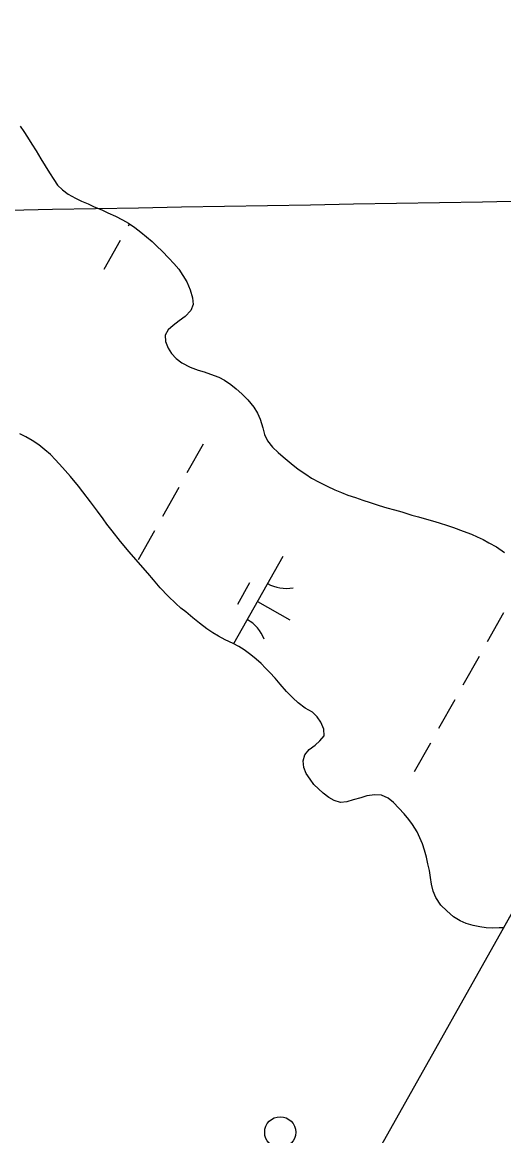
# Model space of a CAD drawing. Extents: x 3913936 to 3933962, y 195330 to 217741.
# Drawn here: x 3925581 to 3925814, y 199191 to 199729 of the extents above; entities that cross this region are included whole.
import ezdxf

# ---------------------------------------------------------------- set-up
doc = ezdxf.new("R2010")
doc.units = 0
for name, color, linetype in [('V-DOMW-TANK', 7, 'Continuous'), ('V-GRID-FRAM', 7, 'Continuous'), ('V-GRID-MAJR', 7, 'Continuous'), ('V-TOPO-SHOR', 7, 'Continuous'), ('V-WETL-SWMP', 7, 'Continuous')]:
    doc.layers.add(name, color=color, linetype=linetype)

msp = doc.modelspace()

# ---------------------------------------------------------------- linework, layer by layer
at = {"layer": 'V-DOMW-TANK'}
msp.add_circle((3925705.88, 199192.86), 7.5, dxfattribs=at)
at = {"layer": 'V-GRID-FRAM'}
msp.add_lwpolyline([(3932010.33, 210314.99), (3924440.13, 196848.23), (3917917.56, 202110.57), (3924798.65, 214359.02), (3932010.33, 210314.99)], dxfattribs=at)
at = {"layer": 'V-GRID-MAJR'}
msp.add_spline([(3918580.26, 199515.41), (3920000.19, 199540.18), (3925326.04, 199633.54), (3926654.92, 199656.95)], degree=3, dxfattribs=at)
at = {"layer": 'V-TOPO-SHOR'}
for points in [[(3925580.39, 199678.44), (3925582.06, 199675.83), (3925583.85, 199673.02), (3925586.05, 199669.68), (3925588.04, 199666.56), (3925590.35, 199662.7), (3925592.45, 199659.26), (3925594.54, 199655.93), (3925596.53, 199652.59), (3925598.42, 199649.99), (3925600.73, 199647.7)], [(3925600.73, 199647.7), (3925603.55, 199645.62), (3925607, 199643.65), (3925610.03, 199642.19), (3925613.16, 199640.95), (3925616.09, 199639.49), (3925619.75, 199637.94), (3925622.68, 199636.49), (3925626.33, 199634.93), (3925629.68, 199633.17), (3925632.71, 199631.5), (3925635.64, 199629.42), (3925638.57, 199627.24), (3925641.29, 199624.95), (3925644.01, 199622.66), (3925646.31, 199620.48), (3925648.93, 199618.08), (3925652.18, 199614.65), (3925654.58, 199612.04), (3925656.89, 199609.34), (3925658.88, 199606.31), (3925660.77, 199603.29), (3925662.35, 199599.33), (3925663.5, 199595.58), (3925663.93, 199592.34), (3925662.79, 199589.41), (3925660.08, 199586.48), (3925657.06, 199584.39), (3925654.25, 199582.19), (3925651.85, 199580.09), (3925650.3, 199577.48), (3925650.51, 199574.45), (3925651.77, 199571.32), (3925653.35, 199568.72), (3925655.65, 199566.22), (3925658.37, 199564.24), (3925662.45, 199562.17), (3925666.21, 199560.72), (3925669.14, 199559.79), (3925672.17, 199558.75), (3925676.24, 199557.19), (3925679.06, 199555.74), (3925682.1, 199553.66), (3925684.61, 199551.68), (3925687.33, 199549.19), (3925690.26, 199546.27), (3925693.19, 199542.84), (3925694.87, 199539.92), (3925696.23, 199537), (3925697.5, 199532.83), (3925698.35, 199529.59), (3925699.81, 199526.57), (3925702.22, 199523.55), (3925704.84, 199520.95), (3925707.35, 199518.76), (3925711.12, 199515.54), (3925714.57, 199512.93), (3925718.23, 199510.44), (3925721.06, 199508.46), (3925724.71, 199506.6), (3925728.48, 199504.73), (3925732.24, 199502.96), (3925735.48, 199501.62), (3925738.51, 199500.37), (3925742.17, 199499.13)], [(3925717.86, 199397.5), (3925714.62, 199400.1), (3925711.9, 199402.49), (3925708.97, 199405.62), (3925705.93, 199409.16), (3925703.52, 199411.97), (3925700.91, 199414.67), (3925698.81, 199416.86), (3925696.61, 199419.05), (3925694.2, 199421.23), (3925691.69, 199423.31), (3925688.56, 199425.71), (3925685.94, 199427.37), (3925683.12, 199428.72), (3925679.36, 199430.58), (3925676.11, 199432.25), (3925673.29, 199433.91), (3925670.47, 199435.89), (3925666.91, 199438.59), (3925663.67, 199441.19), (3925660.32, 199444), (3925657.91, 199445.87), (3925655.5, 199448.06), (3925651.84, 199451.6), (3925647.97, 199455.66), (3925644.72, 199459.51), (3925642, 199462.63), (3925637.29, 199468.05), (3925632.99, 199473.05), (3925628.8, 199477.94), (3925624.72, 199483.05), (3925622.2, 199486.38), (3925620.42, 199488.88), (3925617.7, 199492.53), (3925614.34, 199497.11), (3925610.57, 199501.9), (3925608.48, 199504.61), (3925604.71, 199509.3), (3925600.83, 199513.67), (3925597.48, 199517.42), (3925595.07, 199519.92), (3925592.25, 199522.21), (3925589.32, 199524.6), (3925586.08, 199526.78), (3925583.04, 199528.55), (3925580.12, 199529.9)], [(3925742.17, 199499.13), (3925745.72, 199497.89), (3925749.38, 199496.75), (3925753.66, 199495.4), (3925757.32, 199494.27), (3925760.98, 199493.23), (3925764.63, 199492.2), (3925769.44, 199490.75), (3925772.68, 199489.82), (3925776.54, 199488.68), (3925779.47, 199487.96), (3925782.6, 199486.92), (3925786.57, 199485.68), (3925789.6, 199484.65), (3925794.2, 199482.99), (3925798.17, 199481.43), (3925800.99, 199480.19), (3925803.81, 199478.94), (3925806.53, 199477.39), (3925810.3, 199475.31), (3925814.17, 199472.71)], [(3925716.91, 199372.09), (3925717.74, 199375.01), (3925719.92, 199377.52), (3925722.73, 199379.72), (3925725.03, 199381.71), (3925727.11, 199384.12), (3925726.89, 199387.36), (3925725.52, 199390.8), (3925723.74, 199393.4), (3925721.54, 199395.59), (3925717.86, 199397.5)], [(3925813.59, 199291.49), (3925811.5, 199291.55), (3925808.48, 199291.44), (3925805.34, 199291.53), (3925802.21, 199291.94), (3925798.97, 199292.67), (3925795.63, 199293.7), (3925792.81, 199294.95), (3925789.57, 199296.92), (3925786.32, 199299.73), (3925783.5, 199302.54), (3925780.98, 199306.18), (3925779.72, 199309.21), (3925778.87, 199312.55), (3925778.45, 199315.78), (3925777.92, 199319.12), (3925777.18, 199322.46), (3925776.54, 199325.7), (3925775.49, 199329.03), (3925774.54, 199332.06), (3925773.28, 199334.98), (3925771.92, 199337.9), (3925769.82, 199341.33), (3925767.93, 199343.73), (3925765.73, 199346.54), (3925763.22, 199349.35), (3925760.6, 199351.96), (3925757.99, 199354.04), (3925754.85, 199355.49), (3925751.51, 199355.79), (3925747.75, 199355.16), (3925744.83, 199354.31), (3925741.18, 199353.26), (3925738.05, 199352.31), (3925735.03, 199352.09), (3925732, 199353.02), (3925729.28, 199354.48), (3925726.66, 199356.56), (3925724.36, 199358.54), (3925722.16, 199360.72), (3925720.28, 199363.22), (3925718.49, 199366.04), (3925717.34, 199368.85), (3925716.91, 199372.09)]]:
    msp.add_lwpolyline(points, dxfattribs=at)
at = {"layer": 'V-WETL-SWMP'}
for p, q in [((3925580.39, 199678.44), (3925582.06, 199675.83)), ((3925582.06, 199675.83), (3925583.85, 199673.02)), ((3925583.85, 199673.02), (3925586.05, 199669.68)), ((3925586.05, 199669.68), (3925588.04, 199666.56)), ((3925588.04, 199666.56), (3925590.35, 199662.7)), ((3925590.35, 199662.7), (3925592.45, 199659.26)), ((3925592.45, 199659.26), (3925594.54, 199655.93)), ((3925594.54, 199655.93), (3925596.54, 199652.59)), ((3925596.54, 199652.59), (3925598.42, 199649.99)), ((3925598.42, 199649.99), (3925600.72, 199647.7)), ((3925600.72, 199647.7), (3925603.55, 199645.62)), ((3925603.55, 199645.62), (3925607, 199643.65)), ((3925607, 199643.65), (3925610.03, 199642.19)), ((3925610.03, 199642.19), (3925613.17, 199640.95)), ((3925613.17, 199640.95), (3925616.09, 199639.49)), ((3925616.09, 199639.49), (3925619.75, 199637.94)), ((3925619.75, 199637.94), (3925622.68, 199636.49)), ((3925622.68, 199636.49), (3925626.33, 199634.93)), ((3925626.33, 199634.93), (3925629.68, 199633.17)), ((3925629.68, 199633.17), (3925632.71, 199631.5)), ((3925633.11, 199631.22), (3925632.53, 199630.19)), ((3925632.71, 199631.5), (3925635.64, 199629.42)), ((3925635.64, 199629.42), (3925638.57, 199627.24)), ((3925638.57, 199627.24), (3925641.29, 199624.95)), ((3925641.29, 199624.95), (3925644.01, 199622.66)), ((3925628.61, 199623.21), (3925620.77, 199609.27)), ((3925644.01, 199622.66), (3925646.31, 199620.48)), ((3925646.31, 199620.48), (3925648.93, 199618.08)), ((3925648.93, 199618.08), (3925652.18, 199614.65)), ((3925652.18, 199614.65), (3925654.58, 199612.04)), ((3925654.58, 199612.04), (3925656.89, 199609.34)), ((3925656.89, 199609.34), (3925658.88, 199606.31)), ((3925658.88, 199606.31), (3925660.77, 199603.29)), ((3925660.77, 199603.29), (3925662.35, 199599.33)), ((3925662.35, 199599.33), (3925663.5, 199595.58)), ((3925663.93, 199592.34), (3925662.79, 199589.41)), ((3925663.5, 199595.58), (3925663.93, 199592.34)), ((3925660.08, 199586.48), (3925657.06, 199584.39)), ((3925662.79, 199589.41), (3925660.08, 199586.48)), ((3925654.25, 199582.19), (3925651.85, 199580.09)), ((3925657.06, 199584.39), (3925654.25, 199582.19)), ((3925651.85, 199580.09), (3925650.3, 199577.48)), ((3925650.3, 199577.48), (3925650.51, 199574.45)), ((3925650.51, 199574.45), (3925651.77, 199571.32)), ((3925651.77, 199571.32), (3925653.35, 199568.72)), ((3925653.35, 199568.72), (3925655.65, 199566.22)), ((3925655.65, 199566.22), (3925658.37, 199564.24)), ((3925658.37, 199564.24), (3925662.45, 199562.17)), ((3925662.45, 199562.17), (3925666.21, 199560.72)), ((3925666.21, 199560.72), (3925669.14, 199559.79)), ((3925669.14, 199559.79), (3925672.17, 199558.75)), ((3925672.17, 199558.75), (3925676.24, 199557.2)), ((3925676.24, 199557.2), (3925679.06, 199555.74)), ((3925679.06, 199555.74), (3925682.1, 199553.66)), ((3925682.1, 199553.66), (3925684.61, 199551.68)), ((3925684.61, 199551.68), (3925687.33, 199549.19)), ((3925687.33, 199549.19), (3925690.26, 199546.27)), ((3925690.26, 199546.27), (3925693.19, 199542.84)), ((3925693.19, 199542.84), (3925694.87, 199539.92)), ((3925694.87, 199539.92), (3925696.24, 199537)), ((3925696.24, 199537), (3925697.5, 199532.83)), ((3925697.5, 199532.83), (3925698.35, 199529.59)), ((3925583.04, 199528.55), (3925580.12, 199529.9)), ((3925586.08, 199526.78), (3925583.04, 199528.55)), ((3925698.35, 199529.59), (3925699.81, 199526.57)), ((3925589.32, 199524.6), (3925586.08, 199526.78)), ((3925592.25, 199522.21), (3925589.32, 199524.6)), ((3925595.07, 199519.92), (3925592.25, 199522.21)), ((3925668.7, 199524.97), (3925660.86, 199511.02)), ((3925699.81, 199526.57), (3925702.22, 199523.55)), ((3925702.22, 199523.55), (3925704.84, 199520.95)), ((3925597.48, 199517.42), (3925595.07, 199519.92)), ((3925600.83, 199513.67), (3925597.48, 199517.42)), ((3925704.84, 199520.95), (3925707.35, 199518.76)), ((3925707.35, 199518.76), (3925711.12, 199515.54)), ((3925604.71, 199509.3), (3925600.83, 199513.67)), ((3925711.12, 199515.54), (3925714.57, 199512.94)), ((3925714.57, 199512.94), (3925718.23, 199510.44)), ((3925608.48, 199504.61), (3925604.71, 199509.3)), ((3925718.23, 199510.44), (3925721.06, 199508.46)), ((3925721.06, 199508.46), (3925724.71, 199506.6)), ((3925724.71, 199506.6), (3925728.48, 199504.73)), ((3925610.57, 199501.9), (3925608.48, 199504.61)), ((3925614.34, 199497.11), (3925610.57, 199501.9)), ((3925656.94, 199504.04), (3925649.1, 199490.1)), ((3925728.48, 199504.73), (3925732.24, 199502.96)), ((3925732.24, 199502.96), (3925735.48, 199501.62)), ((3925735.48, 199501.62), (3925738.51, 199500.37)), ((3925738.51, 199500.37), (3925742.17, 199499.13)), ((3925617.7, 199492.53), (3925614.34, 199497.11)), ((3925742.17, 199499.13), (3925745.72, 199497.89)), ((3925745.72, 199497.89), (3925749.38, 199496.75)), ((3925749.38, 199496.75), (3925753.66, 199495.4)), ((3925753.66, 199495.4), (3925757.32, 199494.27)), ((3925620.42, 199488.88), (3925617.7, 199492.53)), ((3925757.32, 199494.27), (3925760.98, 199493.23)), ((3925760.98, 199493.23), (3925764.63, 199492.2)), ((3925764.63, 199492.2), (3925769.44, 199490.75)), ((3925769.44, 199490.75), (3925772.68, 199489.82)), ((3925772.68, 199489.82), (3925776.54, 199488.68)), ((3925622.2, 199486.38), (3925620.42, 199488.88)), ((3925624.72, 199483.05), (3925622.2, 199486.38)), ((3925776.54, 199488.68), (3925779.47, 199487.96)), ((3925779.47, 199487.96), (3925782.6, 199486.92)), ((3925782.6, 199486.92), (3925786.57, 199485.68)), ((3925786.57, 199485.68), (3925789.6, 199484.65)), ((3925789.6, 199484.65), (3925794.2, 199482.99)), ((3925628.8, 199477.94), (3925624.72, 199483.05)), ((3925645.18, 199483.12), (3925637.34, 199469.18)), ((3925794.2, 199482.99), (3925798.17, 199481.43)), ((3925798.17, 199481.43), (3925800.99, 199480.19)), ((3925800.99, 199480.19), (3925803.81, 199478.95)), ((3925803.81, 199478.95), (3925806.53, 199477.39)), ((3925632.99, 199473.05), (3925628.8, 199477.94)), ((3925806.53, 199477.39), (3925810.3, 199475.31)), ((3925810.3, 199475.31), (3925814.17, 199472.71)), ((3925637.29, 199468.05), (3925632.99, 199473.05)), ((3925642, 199462.63), (3925637.29, 199468.05)), ((3925707.11, 199470.77), (3925683.39, 199428.59)), ((3925644.72, 199459.51), (3925642, 199462.63)), ((3925647.97, 199455.66), (3925644.72, 199459.51)), ((3925691.07, 199457.99), (3925685.19, 199447.53)), ((3925651.84, 199451.6), (3925647.97, 199455.66)), ((3925655.5, 199448.06), (3925651.84, 199451.6)), ((3925657.91, 199445.87), (3925655.5, 199448.06)), ((3925694.86, 199448.98), (3925710.55, 199440.16)), ((3925660.32, 199444), (3925657.91, 199445.87)), ((3925663.67, 199441.19), (3925660.32, 199444)), ((3925666.91, 199438.59), (3925663.67, 199441.19)), ((3925813.7, 199443.46), (3925805.86, 199429.51)), ((3925899.02, 199443.47), (3925813.59, 199291.49)), ((3925670.47, 199435.89), (3925666.91, 199438.59)), ((3925673.29, 199433.91), (3925670.47, 199435.89)), ((3925676.11, 199432.25), (3925673.29, 199433.91)), ((3925679.35, 199430.59), (3925676.11, 199432.25)), ((3925683.12, 199428.72), (3925679.35, 199430.59)), ((3925685.94, 199427.37), (3925683.12, 199428.72)), ((3925688.56, 199425.71), (3925685.94, 199427.37)), ((3925691.69, 199423.31), (3925688.56, 199425.71)), ((3925694.2, 199421.23), (3925691.69, 199423.31)), ((3925696.61, 199419.05), (3925694.2, 199421.23)), ((3925801.94, 199422.54), (3925794.1, 199408.59)), ((3925698.81, 199416.86), (3925696.61, 199419.05)), ((3925700.9, 199414.67), (3925698.81, 199416.86)), ((3925703.52, 199411.97), (3925700.9, 199414.67)), ((3925705.93, 199409.16), (3925703.52, 199411.97)), ((3925708.97, 199405.61), (3925705.93, 199409.16)), ((3925711.9, 199402.49), (3925708.97, 199405.61)), ((3925714.62, 199400.1), (3925711.9, 199402.49)), ((3925717.86, 199397.5), (3925714.62, 199400.1)), ((3925790.18, 199401.61), (3925782.34, 199387.67)), ((3925721.54, 199395.59), (3925717.86, 199397.5)), ((3925723.74, 199393.4), (3925721.54, 199395.59)), ((3925725.52, 199390.8), (3925723.74, 199393.4)), ((3925726.89, 199387.36), (3925725.52, 199390.8)), ((3925725.03, 199381.71), (3925727.11, 199384.12)), ((3925727.11, 199384.12), (3925726.89, 199387.36)), ((3925717.74, 199375.01), (3925719.92, 199377.52)), ((3925719.92, 199377.52), (3925722.73, 199379.72)), ((3925722.73, 199379.72), (3925725.03, 199381.71)), ((3925778.42, 199380.69), (3925770.58, 199366.75)), ((3925716.91, 199372.09), (3925717.74, 199375.01)), ((3925717.34, 199368.85), (3925716.91, 199372.09)), ((3925718.49, 199366.04), (3925717.34, 199368.85)), ((3925720.28, 199363.22), (3925718.49, 199366.04)), ((3925722.16, 199360.72), (3925720.28, 199363.22)), ((3925724.36, 199358.54), (3925722.16, 199360.72)), ((3925726.66, 199356.56), (3925724.36, 199358.54)), ((3925729.28, 199354.48), (3925726.66, 199356.56)), ((3925751.51, 199355.79), (3925747.75, 199355.16)), ((3925754.85, 199355.49), (3925751.51, 199355.79)), ((3925757.99, 199354.04), (3925754.85, 199355.49)), ((3925732, 199353.02), (3925729.28, 199354.48)), ((3925735.03, 199352.09), (3925732, 199353.02)), ((3925738.05, 199352.31), (3925735.03, 199352.09)), ((3925741.18, 199353.26), (3925738.05, 199352.31)), ((3925744.83, 199354.31), (3925741.18, 199353.26)), ((3925747.75, 199355.16), (3925744.83, 199354.31)), ((3925760.6, 199351.96), (3925757.99, 199354.04)), ((3925763.22, 199349.35), (3925760.6, 199351.96)), ((3925765.73, 199346.54), (3925763.22, 199349.35)), ((3925767.93, 199343.73), (3925765.73, 199346.54)), ((3925769.82, 199341.33), (3925767.93, 199343.73)), ((3925771.92, 199337.9), (3925769.82, 199341.33)), ((3925773.28, 199334.98), (3925771.92, 199337.9)), ((3925774.54, 199332.06), (3925773.28, 199334.98)), ((3925775.49, 199329.03), (3925774.54, 199332.06)), ((3925776.54, 199325.7), (3925775.49, 199329.03)), ((3925777.18, 199322.46), (3925776.54, 199325.7)), ((3925777.92, 199319.12), (3925777.18, 199322.46)), ((3925778.45, 199315.78), (3925777.92, 199319.12)), ((3925778.88, 199312.55), (3925778.45, 199315.78)), ((3925779.72, 199309.21), (3925778.88, 199312.55)), ((3925780.98, 199306.19), (3925779.72, 199309.21)), ((3925783.5, 199302.54), (3925780.98, 199306.19)), ((3925786.32, 199299.73), (3925783.5, 199302.54)), ((3925789.57, 199296.92), (3925786.32, 199299.73)), ((3925792.81, 199294.95), (3925789.57, 199296.92)), ((3925795.63, 199293.7), (3925792.81, 199294.95)), ((3925798.97, 199292.67), (3925795.63, 199293.7)), ((3925802.21, 199291.94), (3925798.97, 199292.67)), ((3925805.34, 199291.54), (3925802.21, 199291.94)), ((3925808.48, 199291.44), (3925805.34, 199291.54)), ((3925811.5, 199291.55), (3925808.48, 199291.44)), ((3925813.59, 199291.49), (3925811.5, 199291.55))]:
    msp.add_line(p, q, dxfattribs=at)
for centre, start, end in [((3925708.6, 199472.94), 239.8861, 281.4297), ((3925681.53, 199424.78), 19.8861, 61.4297)]:
    msp.add_arc(centre, 17.62, start, end, dxfattribs=at)

doc.saveas('drawing.dxf')
